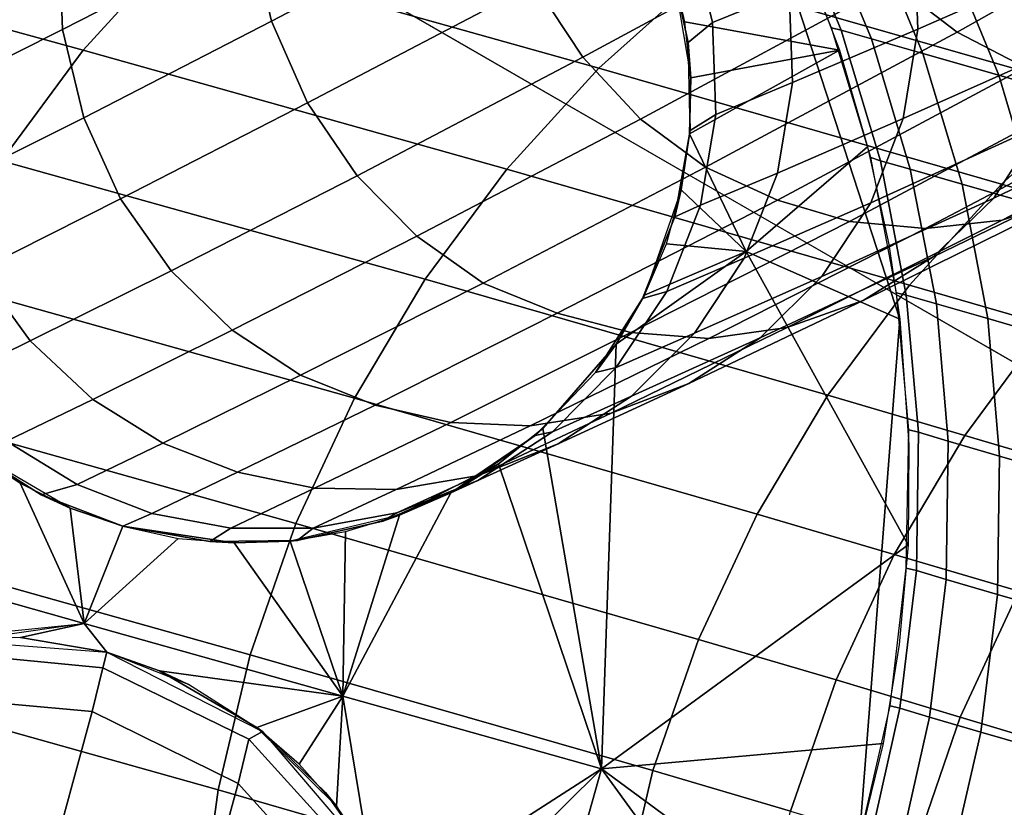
# Model space of a CAD drawing. Extents: x -43.1 to 43.1, y -41.3 to 41.3.
# Tile 422 of 656: x 0.433 to 0.586, y -0.711 to -0.589. Entities that reach past the tile are written whole.
import ezdxf

# ---------------------------------------------------------------- set-up
doc = ezdxf.new("R2010")
doc.units = 0
for name, color, linetype in [('CABLE', 18, 'CONTINUOUS'), ('CEILING_SUPPORT', 254, 'CONTINUOUS'), ('METAL_BASE', 254, 'CONTINUOUS')]:
    doc.layers.add(name, color=color, linetype=linetype)

msp = doc.modelspace()

# ---------------------------------------------------------------- linework, layer by layer
at = {"layer": 'CABLE'}
for points in [[(0.4688, -0.5751, 29.9317), (0.5042, -0.5566, 29.8482), (0.5074, -0.5703, 29.8465), (0.472, -0.5888, 29.9304)], [(0.5697, -0.6351, 32.0308), (0.5697, -0.6351, 69.4487), (0.5445, -0.5577, 69.4487), (0.5445, -0.5577, 32.0308)], [(0.5686, -0.5828, 29.7677), (0.6116, -0.5586, 29.6873), (0.6214, -0.5664, 29.6904), (0.5786, -0.5905, 29.7707)], [(0.457, -0.5776, 71.7417), (0.3936, -0.5602, 71.432), (0.3794, -0.5759, 71.4339), (0.4427, -0.5933, 71.7438)], [(0.439, -0.5759, 30.0193), (0.4683, -0.561, 29.9341), (0.4688, -0.5751, 29.9317), (0.4395, -0.5901, 30.0175)], [(0.5129, -0.583, 29.8461), (0.5524, -0.5616, 29.765), (0.5598, -0.5731, 29.7657), (0.5204, -0.5944, 29.8469)], [(0.5385, -0.5821, 72.0449), (0.4726, -0.5636, 71.7392), (0.457, -0.5776, 71.7417), (0.5229, -0.5961, 72.0474)], [(0.5725, -0.59, 30.0557), (0.5987, -0.5785, 29.9793), (0.5982, -0.5644, 29.9818), (0.572, -0.5759, 30.0576)], [(0.5786, -0.5905, 29.7707), (0.6214, -0.5664, 29.6904), (0.631, -0.5726, 29.6958), (0.5892, -0.596, 29.7743)], [(0.472, -0.5888, 29.9304), (0.5074, -0.5703, 29.8465), (0.5129, -0.583, 29.8461), (0.4776, -0.6015, 29.9302)], [(0.5406, -0.589, 30.2129), (0.5525, -0.5841, 30.1346), (0.5492, -0.5703, 30.1352), (0.5372, -0.5753, 30.2132)], [(0.618, -0.5877, 72.3482), (0.5553, -0.5698, 72.042), (0.5385, -0.5821, 72.0449), (0.6011, -0.6, 72.3508)], [(0.5606, -0.5902, 69.6514), (0.5591, -0.5898, 69.4487), (0.551, -0.5704, 69.4487), (0.5526, -0.5708, 69.6516)], [(0.5653, -0.5915, 69.8539), (0.5606, -0.5902, 69.6514), (0.5526, -0.5708, 69.6516), (0.5572, -0.5721, 69.8544)], [(0.5733, -0.5938, 70.0561), (0.5653, -0.5915, 69.8539), (0.5572, -0.5721, 69.8544), (0.5653, -0.5744, 70.0568)], [(0.5204, -0.5944, 29.8469), (0.5598, -0.5731, 29.7657), (0.5686, -0.5828, 29.7677), (0.5294, -0.604, 29.8488)], [(0.4395, -0.5901, 30.0175), (0.4688, -0.5751, 29.9317), (0.472, -0.5888, 29.9304), (0.4428, -0.6038, 30.0166)], [(0.5368, -0.5921, 30.292), (0.5406, -0.589, 30.2129), (0.5372, -0.5753, 30.2132), (0.5339, -0.5788, 30.292)], [(0.5851, -0.5972, 70.2577), (0.5733, -0.5938, 70.0561), (0.5653, -0.5744, 70.0568), (0.5771, -0.5778, 70.2587)], [(0.4427, -0.5933, 71.7438), (0.3794, -0.5759, 71.4339), (0.3666, -0.5931, 71.4354), (0.43, -0.6105, 71.7454)], [(0.4167, -0.5869, 30.108), (0.439, -0.5759, 30.0193), (0.4395, -0.5901, 30.0175), (0.4173, -0.6012, 30.1068)], [(0.553, -0.5983, 30.1334), (0.5725, -0.59, 30.0557), (0.572, -0.5759, 30.0576), (0.5525, -0.5841, 30.1346)], [(0.5229, -0.5961, 72.0474), (0.457, -0.5776, 71.7417), (0.4427, -0.5933, 71.7438), (0.5086, -0.6118, 72.0495)], [(0.5603, -0.5933, 32.0308), (0.5363, -0.5889, 32.0308), (0.5343, -0.5804, 32.0308), (0.5548, -0.5787, 32.0308)], [(0.5702, -0.6039, 30.0531), (0.5965, -0.5922, 29.9759), (0.5987, -0.5785, 29.9793), (0.5725, -0.59, 30.0557)], [(0.601, -0.6018, 70.4587), (0.5851, -0.5972, 70.2577), (0.5771, -0.5778, 70.2587), (0.593, -0.5824, 70.4599)], [(0.5339, -0.5788, 30.292), (0.5343, -0.5804, 32.0308), (0.5372, -0.5976, 32.0308), (0.5368, -0.5921, 30.292)], [(0.4776, -0.6015, 29.9302), (0.5129, -0.583, 29.8461), (0.5204, -0.5944, 29.8469), (0.4853, -0.6128, 29.931)], [(0.6011, -0.6, 72.3508), (0.5385, -0.5821, 72.0449), (0.5229, -0.5961, 72.0474), (0.5855, -0.6141, 72.3531)], [(0.5294, -0.604, 29.8488), (0.5686, -0.5828, 29.7677), (0.5786, -0.5905, 29.7707), (0.5395, -0.6115, 29.8518)], [(0.5411, -0.6033, 30.2123), (0.553, -0.5983, 30.1334), (0.5525, -0.5841, 30.1346), (0.5406, -0.589, 30.2129)], [(0.4428, -0.6038, 30.0166), (0.472, -0.5888, 29.9304), (0.4776, -0.6015, 29.9302), (0.4485, -0.6164, 30.0165)], [(0.5372, -0.5976, 32.0308), (0.5363, -0.5889, 32.0308), (0.5603, -0.5933, 32.0308)], [(0.5371, -0.6058, 30.292), (0.5411, -0.6033, 30.2123), (0.5406, -0.589, 30.2129), (0.5368, -0.5921, 30.292)], [(0.4173, -0.6012, 30.1068), (0.4395, -0.5901, 30.0175), (0.4428, -0.6038, 30.0166), (0.4206, -0.6149, 30.1062)], [(0.5395, -0.6115, 29.8518), (0.5786, -0.5905, 29.7707), (0.5892, -0.596, 29.7743), (0.5507, -0.6166, 29.8543)], [(0.5507, -0.6124, 30.1317), (0.5702, -0.6039, 30.0531), (0.5725, -0.59, 30.0557), (0.553, -0.5983, 30.1334)], [(0.5667, -0.6105, 69.6512), (0.5652, -0.61, 69.4487), (0.5591, -0.5898, 69.4487), (0.5606, -0.5902, 69.6514)], [(0.5713, -0.6118, 69.8536), (0.5667, -0.6105, 69.6512), (0.5606, -0.5902, 69.6514), (0.5653, -0.5915, 69.8539)], [(0.5843, -0.6163, 29.9667), (0.6168, -0.6007, 29.8886), (0.6239, -0.5897, 29.8944), (0.5916, -0.605, 29.9716)], [(0.5368, -0.5921, 30.292), (0.5372, -0.5976, 32.0308), (0.537, -0.6063, 32.0308), (0.5371, -0.6058, 30.292)], [(0.5652, -0.617, 30.0497), (0.5916, -0.605, 29.9716), (0.5965, -0.5922, 29.9759), (0.5702, -0.6039, 30.0531)], [(0.5794, -0.6141, 70.0555), (0.5713, -0.6118, 69.8536), (0.5653, -0.5915, 69.8539), (0.5733, -0.5938, 70.0561)], [(0.5086, -0.6118, 72.0495), (0.4427, -0.5933, 71.7438), (0.43, -0.6105, 71.7454), (0.4959, -0.6289, 72.0512)], [(0.5603, -0.5933, 32.0308), (0.5647, -0.6083, 32.0308), (0.5458, -0.6246, 32.0308), (0.537, -0.6063, 32.0308)], [(0.5603, -0.5933, 32.0308), (0.537, -0.6063, 32.0308), (0.5372, -0.5976, 32.0308)], [(0.5911, -0.6175, 70.2569), (0.5794, -0.6141, 70.0555), (0.5733, -0.5938, 70.0561), (0.5851, -0.5972, 70.2577)], [(0.4853, -0.6128, 29.931), (0.5204, -0.5944, 29.8469), (0.5294, -0.604, 29.8488), (0.4946, -0.6222, 29.9328)], [(0.5855, -0.6141, 72.3531), (0.5229, -0.5961, 72.0474), (0.5086, -0.6118, 72.0495), (0.5712, -0.6298, 72.355)], [(0.5507, -0.6166, 29.8543), (0.5892, -0.596, 29.7743), (0.6002, -0.5995, 29.7791), (0.5619, -0.6199, 29.8587)], [(0.5856, -0.6197, 29.8697), (0.6234, -0.6, 29.791), (0.6347, -0.5965, 29.7979), (0.5971, -0.6159, 29.8759)], [(0.5387, -0.6174, 30.2114), (0.5507, -0.6124, 30.1317), (0.553, -0.5983, 30.1334), (0.5411, -0.6033, 30.2123)], [(0.607, -0.6221, 70.4577), (0.5911, -0.6175, 70.2569), (0.5851, -0.5972, 70.2577), (0.601, -0.6018, 70.4587)], [(0.5619, -0.6199, 29.8587), (0.6002, -0.5995, 29.7791), (0.6117, -0.601, 29.7847), (0.5737, -0.621, 29.8639)], [(0.5737, -0.621, 29.8639), (0.6117, -0.601, 29.7847), (0.6234, -0.6, 29.791), (0.5856, -0.6197, 29.8697)], [(0.6225, -0.6062, 72.4668), (0.6011, -0.6, 72.3508), (0.5855, -0.6141, 72.3531), (0.6068, -0.6203, 72.4689)], [(0.4485, -0.6164, 30.0165), (0.4776, -0.6015, 29.9302), (0.4853, -0.6128, 29.931), (0.4564, -0.6276, 30.0173)], [(0.5749, -0.6254, 29.9613), (0.6077, -0.6095, 29.8823), (0.6168, -0.6007, 29.8886), (0.5843, -0.6163, 29.9667)], [(0.4206, -0.6149, 30.1062), (0.4428, -0.6038, 30.0166), (0.4485, -0.6164, 30.0165), (0.4265, -0.6275, 30.1062)], [(0.4946, -0.6222, 29.9328), (0.5294, -0.604, 29.8488), (0.5395, -0.6115, 29.8518), (0.5049, -0.6295, 29.9354)], [(0.5347, -0.6192, 30.292), (0.5387, -0.6174, 30.2114), (0.5411, -0.6033, 30.2123), (0.5371, -0.6058, 30.292)], [(0.5455, -0.6256, 30.1294), (0.5652, -0.617, 30.0497), (0.5702, -0.6039, 30.0531), (0.5507, -0.6124, 30.1317)], [(0.5371, -0.6058, 30.292), (0.537, -0.6063, 32.0308), (0.5357, -0.615, 32.0308), (0.5347, -0.6192, 30.292)], [(0.5576, -0.6285, 30.0459), (0.5843, -0.6163, 29.9667), (0.5916, -0.605, 29.9716), (0.5652, -0.617, 30.0497)], [(0.5357, -0.615, 32.0308), (0.537, -0.6063, 32.0308), (0.5458, -0.6246, 32.0308)], [(0.568, -0.6235, 32.0308), (0.5697, -0.6351, 32.0308), (0.5458, -0.6246, 32.0308), (0.5647, -0.6083, 32.0308)], [(0.4959, -0.6289, 72.0512), (0.43, -0.6105, 71.7454), (0.419, -0.6289, 71.7467), (0.4849, -0.6474, 72.0524)], [(0.564, -0.6322, 29.9559), (0.5971, -0.6159, 29.8759), (0.6077, -0.6095, 29.8823), (0.5749, -0.6254, 29.9613)], [(0.5707, -0.6314, 69.6511), (0.5692, -0.631, 69.4487), (0.5652, -0.61, 69.4487), (0.5667, -0.6105, 69.6512)], [(0.5754, -0.6327, 69.8533), (0.5707, -0.6314, 69.6511), (0.5667, -0.6105, 69.6512), (0.5713, -0.6118, 69.8536)], [(0.5712, -0.6298, 72.355), (0.5086, -0.6118, 72.0495), (0.4959, -0.6289, 72.0512), (0.5585, -0.6469, 72.3565)], [(0.5049, -0.6295, 29.9354), (0.5395, -0.6115, 29.8518), (0.5507, -0.6166, 29.8543), (0.5164, -0.6342, 29.9371)], [(0.5834, -0.635, 70.0551), (0.5754, -0.6327, 69.8533), (0.5713, -0.6118, 69.8536), (0.5794, -0.6141, 70.0555)], [(0.4564, -0.6276, 30.0173), (0.4853, -0.6128, 29.931), (0.4946, -0.6222, 29.9328), (0.4659, -0.6368, 30.0188)], [(0.5335, -0.6308, 30.2103), (0.5455, -0.6256, 30.1294), (0.5507, -0.6124, 30.1317), (0.5387, -0.6174, 30.2114)], [(0.5347, -0.6192, 30.292), (0.5357, -0.615, 32.0308), (0.53, -0.6314, 32.0308), (0.5297, -0.6319, 30.292)], [(0.5334, -0.6234, 32.0308), (0.5357, -0.615, 32.0308), (0.5458, -0.6246, 32.0308)], [(0.6068, -0.6203, 72.4689), (0.5855, -0.6141, 72.3531), (0.5712, -0.6298, 72.355), (0.5925, -0.636, 72.4706)], [(0.5951, -0.6384, 70.2563), (0.5834, -0.635, 70.0551), (0.5794, -0.6141, 70.0555), (0.5911, -0.6175, 70.2569)], [(0.4265, -0.6275, 30.1062), (0.4485, -0.6164, 30.0165), (0.4564, -0.6276, 30.0173), (0.4345, -0.6385, 30.1068)], [(0.5164, -0.6342, 29.9371), (0.5507, -0.6166, 29.8543), (0.5619, -0.6199, 29.8587), (0.5279, -0.6372, 29.941)], [(0.548, -0.638, 30.0417), (0.5749, -0.6254, 29.9613), (0.5843, -0.6163, 29.9667), (0.5576, -0.6285, 30.0459)], [(0.5522, -0.6364, 29.9505), (0.5856, -0.6197, 29.8697), (0.5971, -0.6159, 29.8759), (0.564, -0.6322, 29.9559)], [(0.5297, -0.6319, 30.292), (0.5335, -0.6308, 30.2103), (0.5387, -0.6174, 30.2114), (0.5347, -0.6192, 30.292)], [(0.5378, -0.6373, 30.1268), (0.5576, -0.6285, 30.0459), (0.5652, -0.617, 30.0497), (0.5455, -0.6256, 30.1294)], [(0.5279, -0.6372, 29.941), (0.5619, -0.6199, 29.8587), (0.5737, -0.621, 29.8639), (0.54, -0.6381, 29.9455)], [(0.54, -0.6381, 29.9455), (0.5737, -0.621, 29.8639), (0.5856, -0.6197, 29.8697), (0.5522, -0.6364, 29.9505)], [(0.4659, -0.6368, 30.0188), (0.4946, -0.6222, 29.9328), (0.5049, -0.6295, 29.9354), (0.4765, -0.6438, 30.0209)], [(0.5256, -0.639, 32.0308), (0.5458, -0.6246, 32.0308), (0.571, -0.6702, 32.0308), (0.5233, -0.705, 32.0308)], [(0.5256, -0.639, 32.0308), (0.53, -0.6314, 32.0308), (0.5458, -0.6246, 32.0308)], [(0.5458, -0.6246, 32.0308), (0.53, -0.6314, 32.0308), (0.5334, -0.6234, 32.0308)], [(0.5697, -0.6351, 32.0308), (0.5711, -0.6546, 32.0308), (0.571, -0.6702, 32.0308), (0.5458, -0.6246, 32.0308)], [(0.5256, -0.6426, 30.209), (0.5378, -0.6373, 30.1268), (0.5455, -0.6256, 30.1294), (0.5335, -0.6308, 30.2103)], [(0.5369, -0.6451, 30.0374), (0.564, -0.6322, 29.9559), (0.5749, -0.6254, 29.9613), (0.548, -0.638, 30.0417)], [(0.4128, -0.6342, 30.1985), (0.4265, -0.6275, 30.1062), (0.4345, -0.6385, 30.1068), (0.421, -0.6451, 30.1988)], [(0.4345, -0.6385, 30.1068), (0.4564, -0.6276, 30.0173), (0.4659, -0.6368, 30.0188), (0.4442, -0.6476, 30.1079)], [(0.4849, -0.6474, 72.0524), (0.419, -0.6289, 71.7467), (0.4099, -0.6484, 71.7474), (0.4758, -0.6669, 72.0532)], [(0.5585, -0.6469, 72.3565), (0.4959, -0.6289, 72.0512), (0.4849, -0.6474, 72.0524), (0.5475, -0.6654, 72.3576)], [(0.528, -0.6471, 30.1239), (0.548, -0.638, 30.0417), (0.5576, -0.6285, 30.0459), (0.5378, -0.6373, 30.1268)], [(0.4765, -0.6438, 30.0209), (0.5049, -0.6295, 29.9354), (0.5164, -0.6342, 29.9371), (0.4881, -0.6485, 30.0224)], [(0.5925, -0.636, 72.4706), (0.5712, -0.6298, 72.355), (0.5585, -0.6469, 72.3565), (0.5798, -0.6532, 72.472)], [(0.5224, -0.6434, 30.292), (0.5256, -0.6426, 30.209), (0.5335, -0.6308, 30.2103), (0.5297, -0.6319, 30.292)], [(0.5297, -0.6319, 30.292), (0.53, -0.6314, 32.0308), (0.5256, -0.639, 32.0308), (0.5224, -0.6434, 30.292)], [(0.5248, -0.6497, 30.0331), (0.5522, -0.6364, 29.9505), (0.564, -0.6322, 29.9559), (0.5369, -0.6451, 30.0374)], [(0.5726, -0.6527, 69.651), (0.5711, -0.6523, 69.4487), (0.5692, -0.631, 69.4487), (0.5707, -0.6314, 69.6511)], [(0.5772, -0.6541, 69.853), (0.5726, -0.6527, 69.651), (0.5707, -0.6314, 69.6511), (0.5754, -0.6327, 69.8533)], [(0.5852, -0.6564, 70.0547), (0.5772, -0.6541, 69.853), (0.5754, -0.6327, 69.8533), (0.5834, -0.635, 70.0551)], [(0.4881, -0.6485, 30.0224), (0.5164, -0.6342, 29.9371), (0.5279, -0.6372, 29.941), (0.4999, -0.6512, 30.0255)], [(0.5634, -0.7163, 32.0308), (0.5634, -0.7163, 69.4487), (0.5697, -0.6351, 69.4487), (0.5697, -0.6351, 32.0308)], [(0.5969, -0.6598, 70.2557), (0.5852, -0.6564, 70.0547), (0.5834, -0.635, 70.0551), (0.5951, -0.6384, 70.2563)], [(0.4442, -0.6476, 30.1079), (0.4659, -0.6368, 30.0188), (0.4765, -0.6438, 30.0209), (0.4551, -0.6544, 30.1094)], [(0.5122, -0.6517, 30.0291), (0.54, -0.6381, 29.9455), (0.5522, -0.6364, 29.9505), (0.5248, -0.6497, 30.0331)], [(0.6119, -0.6417, 72.586), (0.5925, -0.636, 72.4706), (0.5798, -0.6532, 72.472), (0.5991, -0.6589, 72.5872)], [(0.4999, -0.6512, 30.0255), (0.5279, -0.6372, 29.941), (0.54, -0.6381, 29.9455), (0.5122, -0.6517, 30.0291)], [(0.5157, -0.6526, 30.2075), (0.528, -0.6471, 30.1239), (0.5378, -0.6373, 30.1268), (0.5256, -0.6426, 30.209)], [(0.5166, -0.6545, 30.1209), (0.5369, -0.6451, 30.0374), (0.548, -0.638, 30.0417), (0.528, -0.6471, 30.1239)], [(0.421, -0.6451, 30.1988), (0.4345, -0.6385, 30.1068), (0.4442, -0.6476, 30.1079), (0.4308, -0.6541, 30.1994)], [(0.5224, -0.6434, 30.292), (0.5256, -0.639, 32.0308), (0.5142, -0.6521, 32.0308), (0.513, -0.6532, 30.292)], [(0.5142, -0.6521, 32.0308), (0.5256, -0.639, 32.0308), (0.5233, -0.705, 32.0308)], [(0.513, -0.6532, 30.292), (0.5157, -0.6526, 30.2075), (0.5256, -0.6426, 30.209), (0.5224, -0.6434, 30.292)], [(0.4551, -0.6544, 30.1094), (0.4765, -0.6438, 30.0209), (0.4881, -0.6485, 30.0224), (0.4667, -0.6589, 30.1104)], [(0.5042, -0.6594, 30.118), (0.5248, -0.6497, 30.0331), (0.5369, -0.6451, 30.0374), (0.5166, -0.6545, 30.1209)], [(0.4308, -0.6541, 30.1994), (0.4442, -0.6476, 30.1079), (0.4551, -0.6544, 30.1094), (0.4418, -0.6608, 30.2002)], [(0.5475, -0.6654, 72.3576), (0.4849, -0.6474, 72.0524), (0.4758, -0.6669, 72.0532), (0.5384, -0.6849, 72.3583)], [(0.5041, -0.6602, 30.206), (0.5166, -0.6545, 30.1209), (0.528, -0.6471, 30.1239), (0.5157, -0.6526, 30.2075)], [(0.5798, -0.6532, 72.472), (0.5585, -0.6469, 72.3565), (0.5475, -0.6654, 72.3576), (0.5688, -0.6717, 72.4731)], [(0.4758, -0.6669, 72.0532), (0.4099, -0.6484, 71.7474), (0.4028, -0.6688, 71.7477), (0.4687, -0.6873, 72.0535)], [(0.4667, -0.6589, 30.1104), (0.4881, -0.6485, 30.0224), (0.4999, -0.6512, 30.0255), (0.4787, -0.6614, 30.1126)], [(0.4914, -0.6616, 30.1152), (0.5122, -0.6517, 30.0291), (0.5248, -0.6497, 30.0331), (0.5042, -0.6594, 30.118)], [(0.4787, -0.6614, 30.1126), (0.4999, -0.6512, 30.0255), (0.5122, -0.6517, 30.0291), (0.4914, -0.6616, 30.1152)], [(0.513, -0.6532, 30.292), (0.5142, -0.6521, 32.0308), (0.5073, -0.6576, 32.0308), (0.5018, -0.661, 30.292)], [(0.5142, -0.6521, 32.0308), (0.5233, -0.705, 32.0308), (0.5073, -0.6576, 32.0308)], [(0.4999, -0.6621, 30.292), (0.5041, -0.6602, 30.206), (0.5157, -0.6526, 30.2075), (0.513, -0.6532, 30.292)], [(0.5991, -0.6589, 72.5872), (0.5798, -0.6532, 72.472), (0.5688, -0.6717, 72.4731), (0.5882, -0.6774, 72.5882)], [(0.5723, -0.6742, 69.6509), (0.5707, -0.6738, 69.4487), (0.5711, -0.6523, 69.4487), (0.5726, -0.6527, 69.651)], [(0.5769, -0.6756, 69.8528), (0.5723, -0.6742, 69.6509), (0.5726, -0.6527, 69.651), (0.5772, -0.6541, 69.853)], [(0.4247, -0.6551, 30.292), (0.4308, -0.6541, 30.1994), (0.4418, -0.6608, 30.2002), (0.4362, -0.6624, 30.292)], [(0.4362, -0.6624, 30.292), (0.4407, -0.6645, 32.0308), (0.4256, -0.6557, 32.0308), (0.4247, -0.6551, 30.292)], [(0.4418, -0.6608, 30.2002), (0.4551, -0.6544, 30.1094), (0.4667, -0.6589, 30.1104), (0.4534, -0.6653, 30.2007)], [(0.4915, -0.6652, 30.2045), (0.5042, -0.6594, 30.118), (0.5166, -0.6545, 30.1209), (0.5041, -0.6602, 30.206)], [(0.5849, -0.6779, 70.0544), (0.5769, -0.6756, 69.8528), (0.5772, -0.6541, 69.853), (0.5852, -0.6564, 70.0547)], [(0.4429, -0.6824, 32.0308), (0.4027, -0.6711, 32.0308), (0.4256, -0.6557, 32.0308), (0.4329, -0.6606, 32.0308)], [(0.5966, -0.6813, 70.2553), (0.5849, -0.6779, 70.0544), (0.5852, -0.6564, 70.0547), (0.5969, -0.6598, 70.2557)], [(0.5073, -0.6576, 32.0308), (0.5233, -0.705, 32.0308), (0.4831, -0.6937, 32.0308), (0.4999, -0.6621, 32.0308)], [(0.5018, -0.661, 30.292), (0.5073, -0.6576, 32.0308), (0.4919, -0.6656, 32.0308), (0.4893, -0.6665, 30.292)], [(0.4534, -0.6653, 30.2007), (0.4667, -0.6589, 30.1104), (0.4787, -0.6614, 30.1126), (0.4657, -0.6676, 30.2018)], [(0.4785, -0.6676, 30.2031), (0.4914, -0.6616, 30.1152), (0.5042, -0.6594, 30.118), (0.4915, -0.6652, 30.2045)], [(0.4407, -0.6645, 32.0308), (0.4429, -0.6824, 32.0308), (0.4329, -0.6606, 32.0308)], [(0.4362, -0.6624, 30.292), (0.4418, -0.6608, 30.2002), (0.4534, -0.6653, 30.2007), (0.4489, -0.6673, 30.292)], [(0.4893, -0.6665, 30.292), (0.4915, -0.6652, 30.2045), (0.5041, -0.6602, 30.206), (0.4999, -0.6621, 30.292)], [(0.4489, -0.6673, 30.292), (0.4489, -0.6673, 32.0308), (0.4407, -0.6645, 32.0308), (0.4362, -0.6624, 30.292)], [(0.4657, -0.6676, 30.2018), (0.4787, -0.6614, 30.1126), (0.4914, -0.6616, 30.1152), (0.4785, -0.6676, 30.2031)], [(0.4999, -0.6621, 32.0308), (0.4831, -0.6937, 32.0308), (0.4919, -0.6656, 32.0308)], [(0.4407, -0.6645, 32.0308), (0.4489, -0.6673, 32.0308), (0.4429, -0.6824, 32.0308)], [(0.4489, -0.6673, 30.292), (0.4534, -0.6653, 30.2007), (0.4657, -0.6676, 30.2018), (0.4624, -0.6697, 30.292)], [(0.4893, -0.6665, 30.292), (0.4919, -0.6656, 32.0308), (0.4749, -0.6696, 32.0308), (0.476, -0.6695, 30.292)], [(0.476, -0.6695, 30.292), (0.4785, -0.6676, 30.2031), (0.4915, -0.6652, 30.2045), (0.4893, -0.6665, 30.292)], [(0.4831, -0.6937, 32.0308), (0.4835, -0.6681, 32.0308), (0.4919, -0.6656, 32.0308)], [(0.5688, -0.6717, 72.4731), (0.5475, -0.6654, 72.3576), (0.5384, -0.6849, 72.3583), (0.5598, -0.6912, 72.4737)], [(0.4575, -0.6692, 32.0308), (0.4429, -0.6824, 32.0308), (0.4489, -0.6673, 32.0308)], [(0.4662, -0.6699, 32.0308), (0.4489, -0.6673, 32.0308), (0.4489, -0.6673, 31.1614)], [(0.4624, -0.6697, 30.292), (0.4489, -0.6673, 31.1614), (0.4489, -0.6673, 30.292)], [(0.4489, -0.6673, 31.1614), (0.4624, -0.6697, 30.292), (0.4662, -0.6699, 32.0308)], [(0.5384, -0.6849, 72.3583), (0.4758, -0.6669, 72.0532), (0.4687, -0.6873, 72.0535), (0.5313, -0.7053, 72.3586)], [(0.4687, -0.6873, 72.0535), (0.4028, -0.6688, 71.7477), (0.3978, -0.6898, 71.7475), (0.4637, -0.7083, 72.0533)], [(0.4624, -0.6697, 30.292), (0.4657, -0.6676, 30.2018), (0.4785, -0.6676, 30.2031), (0.476, -0.6695, 30.292)], [(0.4749, -0.6696, 32.0308), (0.4835, -0.6681, 32.0308), (0.4831, -0.6937, 32.0308)], [(0.4831, -0.6937, 32.0308), (0.4429, -0.6824, 32.0308), (0.4575, -0.6692, 32.0308), (0.4662, -0.6699, 32.0308)], [(0.476, -0.6695, 30.292), (0.4749, -0.6696, 32.0308), (0.4662, -0.6699, 32.0308), (0.4624, -0.6697, 30.292)], [(0.4749, -0.6696, 32.0308), (0.4831, -0.6937, 32.0308), (0.4662, -0.6699, 32.0308)], [(0.5696, -0.6857, 32.0308), (0.5671, -0.7011, 32.0308), (0.5233, -0.705, 32.0308), (0.571, -0.6702, 32.0308)], [(0.4429, -0.6824, 32.0308), (0.4291, -0.6844, 32.0308), (0.4204, -0.6847, 32.0308), (0.4027, -0.6711, 32.0308)], [(0.5882, -0.6774, 72.5882), (0.5688, -0.6717, 72.4731), (0.5598, -0.6912, 72.4737), (0.5791, -0.697, 72.5887)], [(0.5697, -0.6956, 69.6508), (0.5682, -0.6952, 69.4487), (0.5707, -0.6738, 69.4487), (0.5723, -0.6742, 69.6509)], [(0.5743, -0.697, 69.8527), (0.5697, -0.6956, 69.6508), (0.5723, -0.6742, 69.6509), (0.5769, -0.6756, 69.8528)], [(0.5823, -0.6993, 70.0542), (0.5743, -0.697, 69.8527), (0.5769, -0.6756, 69.8528), (0.5849, -0.6779, 70.0544)], [(0.6052, -0.6825, 72.7029), (0.5882, -0.6774, 72.5882), (0.5791, -0.697, 72.5887), (0.5962, -0.7021, 72.7034)], [(0.594, -0.7027, 70.2551), (0.5823, -0.6993, 70.0542), (0.5849, -0.6779, 70.0544), (0.5966, -0.6813, 70.2553)], [(0.4193, -0.6848, 29.2488), (0.4204, -0.6847, 32.0308), (0.4429, -0.6824, 32.0308), (0.433, -0.6846, 29.2488)], [(0.4464, -0.6869, 30.6398), (0.433, -0.6846, 29.2488), (0.4429, -0.6824, 32.0308)], [(0.4429, -0.6824, 32.0308), (0.4464, -0.6869, 32.0308), (0.4464, -0.6869, 30.6398)], [(0.4464, -0.6869, 32.0308), (0.4429, -0.6824, 32.0308), (0.4831, -0.6937, 32.0308), (0.4546, -0.6898, 32.0308)], [(0.4464, -0.6869, 29.2488), (0.4458, -0.6893, 28.9933), (0.4206, -0.6869, 28.9934), (0.4193, -0.6848, 29.2488)], [(0.433, -0.6846, 29.2488), (0.4464, -0.6869, 30.6398), (0.4464, -0.6869, 29.2488)], [(0.5598, -0.6912, 72.4737), (0.5384, -0.6849, 72.3583), (0.5313, -0.7053, 72.3586), (0.5527, -0.7116, 72.4739)], [(0.4458, -0.6893, 28.9933), (0.4441, -0.6961, 28.7376), (0.4189, -0.6938, 28.7378), (0.4206, -0.6869, 28.9934)], [(0.4706, -0.6992, 29.2488), (0.4685, -0.7004, 28.9934), (0.4458, -0.6893, 28.9933), (0.4464, -0.6869, 29.2488)], [(0.4464, -0.6869, 29.2488), (0.4464, -0.6869, 32.0308), (0.4546, -0.6898, 32.0308), (0.4591, -0.6919, 29.2488)], [(0.5313, -0.7053, 72.3586), (0.4687, -0.6873, 72.0535), (0.4637, -0.7083, 72.0533), (0.5264, -0.7264, 72.3584)], [(0.4637, -0.7083, 72.0533), (0.3978, -0.6898, 71.7475), (0.395, -0.7112, 71.7469), (0.4608, -0.7296, 72.0526)], [(0.4685, -0.7004, 28.9934), (0.4668, -0.7073, 28.7378), (0.4441, -0.6961, 28.7376), (0.4458, -0.6893, 28.9933)], [(0.4591, -0.6919, 29.2488), (0.4546, -0.6898, 32.0308), (0.4697, -0.6986, 32.0308), (0.4706, -0.6992, 29.2488)], [(0.4697, -0.6986, 32.0308), (0.4546, -0.6898, 32.0308), (0.4831, -0.6937, 32.0308)], [(0.5791, -0.697, 72.5887), (0.5598, -0.6912, 72.4737), (0.5527, -0.7116, 72.4739), (0.5721, -0.7174, 72.5889)], [(0.4441, -0.6961, 28.7376), (0.4371, -0.7218, 28.2258), (0.4119, -0.7194, 28.2261), (0.4189, -0.6938, 28.7378)], [(0.4697, -0.6986, 32.0308), (0.4831, -0.6937, 32.0308), (0.4763, -0.7043, 32.0308)], [(0.4821, -0.7108, 32.0308), (0.4763, -0.7043, 32.0308), (0.4831, -0.6937, 32.0308)], [(0.4821, -0.7108, 32.0308), (0.4831, -0.6937, 32.0308), (0.4871, -0.718, 32.0308)], [(0.4912, -0.7257, 32.0308), (0.4871, -0.718, 32.0308), (0.4831, -0.6937, 32.0308), (0.5233, -0.705, 32.0308)], [(0.4668, -0.7073, 28.7378), (0.4598, -0.733, 28.2261), (0.4371, -0.7218, 28.2258), (0.4441, -0.6961, 28.7376)], [(0.565, -0.7167, 69.6508), (0.5634, -0.7163, 69.4487), (0.5682, -0.6952, 69.4487), (0.5697, -0.6956, 69.6508)], [(0.5696, -0.718, 69.8527), (0.565, -0.7167, 69.6508), (0.5697, -0.6956, 69.6508), (0.5743, -0.697, 69.8527)], [(0.5775, -0.7203, 70.0542), (0.5696, -0.718, 69.8527), (0.5743, -0.697, 69.8527), (0.5823, -0.6993, 70.0542)], [(0.5962, -0.7021, 72.7034), (0.5791, -0.697, 72.5887), (0.5721, -0.7174, 72.5889), (0.5892, -0.7225, 72.7036)], [(0.4882, -0.7198, 29.2488), (0.4865, -0.7203, 28.9937), (0.4685, -0.7004, 28.9934), (0.4706, -0.6992, 29.2488)], [(0.4706, -0.6992, 29.2488), (0.4697, -0.6986, 32.0308), (0.4821, -0.7108, 32.0308), (0.4804, -0.7087, 29.2488)], [(0.5892, -0.7237, 70.255), (0.5775, -0.7203, 70.0542), (0.5823, -0.6993, 70.0542), (0.594, -0.7027, 70.2551)], [(0.4865, -0.7203, 28.9937), (0.4848, -0.7272, 28.7383), (0.4668, -0.7073, 28.7378), (0.4685, -0.7004, 28.9934)], [(0.5634, -0.7163, 32.0308), (0.5587, -0.7311, 32.0308), (0.5233, -0.705, 32.0308), (0.5671, -0.7011, 32.0308)], [(0.4912, -0.7257, 32.0308), (0.5233, -0.705, 32.0308), (0.4942, -0.7339, 32.0308)], [(0.5233, -0.705, 32.0308), (0.512, -0.7452, 32.0308), (0.4962, -0.7424, 32.0308), (0.4942, -0.7339, 32.0308)], [(0.5233, -0.705, 32.0308), (0.5528, -0.7456, 32.0308), (0.5458, -0.7596, 32.0308), (0.512, -0.7452, 32.0308)], [(0.5528, -0.7456, 32.0308), (0.5233, -0.705, 32.0308), (0.5587, -0.7311, 32.0308)], [(0.5527, -0.7116, 72.4739), (0.5313, -0.7053, 72.3586), (0.5264, -0.7264, 72.3584), (0.5478, -0.7327, 72.4738)], [(0.4848, -0.7272, 28.7383), (0.4777, -0.7529, 28.227), (0.4598, -0.733, 28.2261), (0.4668, -0.7073, 28.7378)], [(0.5264, -0.7264, 72.3584), (0.4637, -0.7083, 72.0533), (0.4608, -0.7296, 72.0526), (0.5236, -0.7477, 72.3578)], [(0.4804, -0.7087, 29.2488), (0.4821, -0.7108, 32.0308), (0.4912, -0.7257, 32.0308), (0.4882, -0.7198, 29.2488)]]:
    msp.add_3dface(points, dxfattribs=at)
at = {"layer": 'CEILING_SUPPORT'}
for points in [[(0.068, -0.0542, 101.9285), (0.7651, 0, 101.9285), (0.7651, -0.7651, 101.9285), (0, -0.7651, 101.9285)], [(0.068, -0.0542, 101.859), (0.7651, 0, 101.859), (0.7651, -0.7651, 101.859), (0, -0.7651, 101.859)]]:
    msp.add_3dface(points, dxfattribs=at)
at = {"layer": 'METAL_BASE'}
for points in [[(-1.669, 0.6609, 8.6989), (-0.8194, 1.6735, 8.6989), (0.4824, 1.903, 8.6989), (1.6271, -1.2421, 8.6989)], [(2.0792, 0, 8.6989), (1.6271, -1.2421, 8.6989), (0.4824, 1.903, 8.6989), (1.6271, 1.2421, 8.6989)], [(-0.9992, 1.3658, 8.6989), (-1.609, 0.3096, 8.6989), (-1.3972, -0.8914, 8.6989), (1.2928, 1.3658, 8.6989)], [(-1.3972, -0.8914, 8.6989), (-0.463, -1.6754, 8.6989), (0.7566, -1.6754, 8.6989), (1.2928, 1.3658, 8.6989)], [(-0.8992, 1.2466, 0.6411), (-1.4558, 0.2826, 0.6411), (-1.2625, -0.8137, 0.6411), (1.1929, 1.2466, 0.6411)], [(-1.2625, -0.8137, 0.6411), (-0.4098, -1.5292, 0.6411), (0.7034, -1.5292, 0.6411), (1.1929, 1.2466, 0.6411)], [(-0.8194, -1.6735, 8.6989), (-1.669, -0.6609, 8.6989), (-1.669, 0.6609, 8.6989), (1.6271, -1.2421, 8.6989)]]:
    msp.add_3dface(points, dxfattribs=at)

doc.saveas('drawing.dxf')
